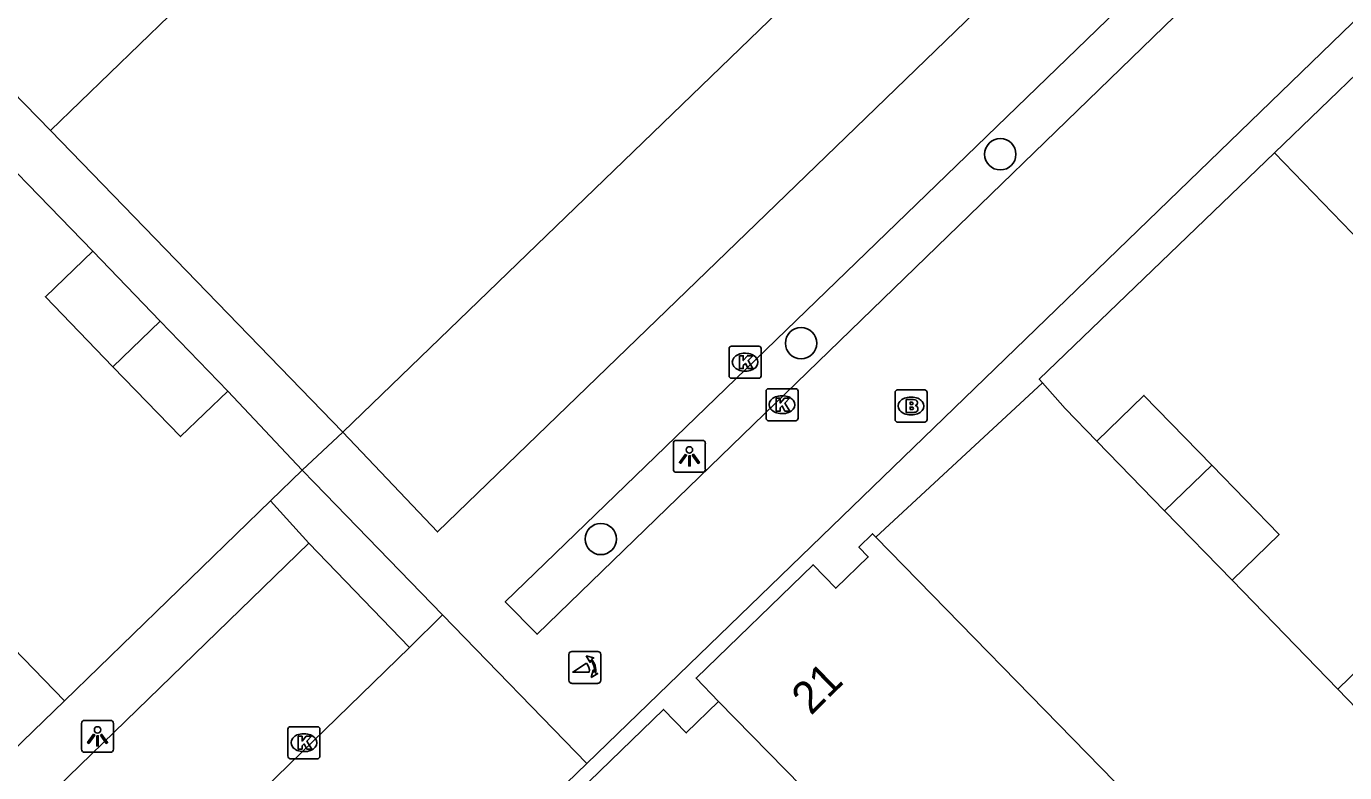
# Model space of a CAD drawing. Extents: x 157466 to 158888, y 383063 to 384677.
# Drawn here: x 158319.84 to 158361.01, y 383963.09 to 383986.4 of the extents above; entities that cross this region are included whole.
import ezdxf

# ---------------------------------------------------------------- set-up
doc = ezdxf.new("R2010")
doc.units = 0
for name, color, linetype in [('IMGEO_Boom', 7, 'Continuous'), ('IMGEO_Brandkraan', 7, 'Continuous'), ('IMGEO_Groenvoorziening', 7, 'Continuous'), ('IMGEO_Haag', 7, 'Continuous'), ('IMGEO_Hek', 7, 'Continuous'), ('IMGEO_Kolk', 7, 'Continuous'), ('IMGEO_Lichtpunt', 7, 'Continuous'), ('IMGEO_Muur', 7, 'Continuous'), ('IMGEO_Pand', 7, 'Continuous'), ('IMGEO_Pand_nummerreeks', 7, 'Continuous'), ('IMGEO_Parkeervlak_open', 7, 'Continuous'), ('IMGEO_Poller', 7, 'Continuous'), ('IMGEO_Rijbaan_lokaal_open', 7, 'Continuous'), ('IMGEO_Voetpad_open', 7, 'Continuous')]:
    doc.layers.add(name, color=color, linetype=linetype)

msp = doc.modelspace()

# ---------------------------------------------------------------- linework, layer by layer
at = {"layer": 'IMGEO_Boom'}
for centre in [(158350.256, 383982.406), (158344.033, 383976.504), (158337.779, 383970.387)]:
    msp.add_circle(centre, 0.489, dxfattribs=at)
at = {"layer": 'IMGEO_Brandkraan'}
for p, q in [((158346.967, 383974.116), (158346.967, 383974.968)), ((158347.042, 383975.042), (158347.894, 383975.042)), ((158347.455, 383974.822), (158347.48, 383974.822)), ((158347.968, 383974.968), (158347.968, 383974.116)), ((158347.894, 383974.042), (158347.042, 383974.042)), ((158347.478, 383974.262), (158347.453, 383974.262))]:
    msp.add_line(p, q, dxfattribs=at)
for points in [[(158346.967, 383974.116), (158346.967, 383974.968)], [(158347.042, 383975.042), (158347.894, 383975.042)], [(158347.315, 383974.742), (158347.315, 383974.342), (158347.528, 383974.342)], [(158347.546, 383974.742), (158347.315, 383974.742)], [(158347.968, 383974.968), (158347.968, 383974.116)], [(158347.494, 383974.661), (158347.44, 383974.661), (158347.44, 383974.585)], [(158347.44, 383974.585), (158347.493, 383974.585)], [(158347.502, 383974.509), (158347.44, 383974.509), (158347.44, 383974.428)], [(158347.44, 383974.428), (158347.502, 383974.428)], [(158347.894, 383974.042), (158347.042, 383974.042)]]:
    msp.add_lwpolyline(points, dxfattribs=at)
for centre, radius, start, end in [((158347.044, 383974.966), 0.0765, 91.552, 178.448), ((158347.044, 383974.966), 0.0765, 91.552, 178.448), ((158347.55, 383974.597), 0.145, 59.4692, 91.5367), ((158347.575, 383974.644), 0.0922, 285.5137, 58.1501), ((158347.892, 383974.966), 0.0765, 1.552, 88.448), ((158347.892, 383974.966), 0.0765, 1.552, 88.448), ((158347.495, 383974.623), 0.0379, 267.8285, 90.9355), ((158347.503, 383974.468), 0.0404, 269.8759, 90.5077), ((158347.534, 383974.593), 0.251, 268.6676, 293.5347), ((158347.58, 383974.452), 0.105, 301.3115, 78.989), ((158347.044, 383974.118), 0.0765, 181.552, 268.448), ((158347.044, 383974.118), 0.0765, 181.552, 268.448), ((158347.892, 383974.118), 0.0765, 271.552, 358.448), ((158347.892, 383974.118), 0.0765, 271.552, 358.448)]:
    msp.add_arc(centre, radius, start, end, dxfattribs=at)
for centre, major_axis, ratio, start_param, end_param in [((158347.454, 383974.542), (-0.387, 0.002), 0.722429, 4.712389, 7.853982), ((158347.479, 383974.542), (-0.39, 0.002), 0.717154, 1.570796, 4.712389)]:
    msp.add_ellipse(centre, major_axis=major_axis, ratio=ratio, start_param=start_param, end_param=end_param, dxfattribs=at)
at = {"layer": 'IMGEO_Groenvoorziening'}
msp.add_lwpolyline([(158321.026, 383965.327), (158327.459, 383971.579)], dxfattribs=at)
at = {"layer": 'IMGEO_Haag'}
for points in [[(158327.459, 383971.579), (158328.456, 383972.541)], [(158328.661, 383970.258), (158327.459, 383971.579)]]:
    msp.add_lwpolyline(points, dxfattribs=at)
at = {"layer": 'IMGEO_Hek'}
for points in [[(158351.573, 383975.264), (158346.369, 383970.446)], [(158353.272, 383973.447), (158352.283, 383974.466)], [(158328.456, 383972.541), (158329.719, 383973.72)], [(158328.84, 383972.145), (158328.456, 383972.541)], [(158360.796, 383965.697), (158357.494, 383969.098)]]:
    msp.add_lwpolyline(points, dxfattribs=at)
at = {"layer": 'IMGEO_Kolk'}
for p, q in [((158341.785, 383975.484), (158341.785, 383976.336)), ((158341.86, 383976.41), (158342.712, 383976.41)), ((158342.786, 383976.336), (158342.786, 383975.484)), ((158342.273, 383976.19), (158342.298, 383976.19)), ((158342.296, 383975.63), (158342.271, 383975.63)), ((158342.712, 383975.41), (158341.86, 383975.41)), ((158342.938, 383974.157), (158342.938, 383975.009)), ((158343.013, 383975.083), (158343.865, 383975.083)), ((158343.426, 383974.863), (158343.451, 383974.863)), ((158343.939, 383975.009), (158343.939, 383974.157)), ((158343.449, 383974.303), (158343.424, 383974.303)), ((158343.865, 383974.083), (158343.013, 383974.083)), ((158328.006, 383963.598), (158328.006, 383964.45)), ((158328.081, 383964.524), (158328.933, 383964.524)), ((158329.007, 383964.45), (158329.007, 383963.598)), ((158328.494, 383964.304), (158328.519, 383964.304)), ((158328.517, 383963.744), (158328.492, 383963.744)), ((158328.933, 383963.524), (158328.081, 383963.524))]:
    msp.add_line(p, q, dxfattribs=at)
for points in [[(158341.785, 383975.484), (158341.785, 383976.336)], [(158341.86, 383976.41), (158342.712, 383976.41)], [(158342.786, 383976.336), (158342.786, 383975.484)], [(158342.106, 383976.11), (158342.229, 383976.11), (158342.229, 383975.959), (158342.359, 383976.11), (158342.523, 383976.11), (158342.377, 383975.959), (158342.53, 383975.71), (158342.378, 383975.71), (158342.293, 383975.874), (158342.229, 383975.807), (158342.229, 383975.71), (158342.106, 383975.71), (158342.106, 383976.11)], [(158342.712, 383975.41), (158341.86, 383975.41)], [(158342.938, 383974.157), (158342.938, 383975.009)], [(158343.013, 383975.083), (158343.865, 383975.083)], [(158343.259, 383974.783), (158343.382, 383974.783), (158343.382, 383974.632), (158343.512, 383974.783), (158343.676, 383974.783), (158343.53, 383974.632), (158343.683, 383974.383), (158343.531, 383974.383), (158343.446, 383974.547), (158343.382, 383974.48), (158343.382, 383974.383), (158343.259, 383974.383), (158343.259, 383974.783)], [(158343.939, 383975.009), (158343.939, 383974.157)], [(158343.865, 383974.083), (158343.013, 383974.083)], [(158328.006, 383963.598), (158328.006, 383964.45)], [(158328.081, 383964.524), (158328.933, 383964.524)], [(158329.007, 383964.45), (158329.007, 383963.598)], [(158328.327, 383964.224), (158328.45, 383964.224), (158328.45, 383964.073), (158328.58, 383964.224), (158328.744, 383964.224), (158328.598, 383964.073), (158328.751, 383963.824), (158328.599, 383963.824), (158328.514, 383963.988), (158328.45, 383963.921), (158328.45, 383963.824), (158328.327, 383963.824), (158328.327, 383964.224)], [(158328.933, 383963.524), (158328.081, 383963.524)]]:
    msp.add_lwpolyline(points, dxfattribs=at)
for centre, start, end in [((158341.862, 383976.334), 91.552, 178.448), ((158341.862, 383976.334), 91.552, 178.448), ((158342.71, 383976.334), 1.552, 88.448), ((158342.71, 383976.334), 1.552, 88.448), ((158341.862, 383975.486), 181.552, 268.448), ((158341.862, 383975.486), 181.552, 268.448), ((158342.71, 383975.486), 271.552, 358.448), ((158342.71, 383975.486), 271.552, 358.448), ((158343.015, 383975.007), 91.552, 178.448), ((158343.015, 383975.007), 91.552, 178.448), ((158343.863, 383975.007), 1.552, 88.448), ((158343.863, 383975.007), 1.552, 88.448), ((158343.015, 383974.159), 181.552, 268.448), ((158343.015, 383974.159), 181.552, 268.448), ((158343.863, 383974.159), 271.552, 358.448), ((158343.863, 383974.159), 271.552, 358.448), ((158328.083, 383964.448), 91.552, 178.448), ((158328.083, 383964.448), 91.552, 178.448), ((158328.931, 383964.448), 1.552, 88.448), ((158328.931, 383964.448), 1.552, 88.448), ((158328.083, 383963.6), 181.552, 268.448), ((158328.083, 383963.6), 181.552, 268.448), ((158328.931, 383963.6), 271.552, 358.448), ((158328.931, 383963.6), 271.552, 358.448)]:
    msp.add_arc(centre, 0.0765, start, end, dxfattribs=at)
for centre, major_axis, ratio, start_param, end_param in [((158342.272, 383975.91), (-0.387, 0.002), 0.722429, 4.712389, 7.853982), ((158342.297, 383975.91), (-0.39, 0.002), 0.717154, 1.570796, 4.712389), ((158343.425, 383974.583), (-0.387, 0.002), 0.722429, 4.712389, 7.853982), ((158343.45, 383974.583), (-0.39, 0.002), 0.717154, 1.570796, 4.712389), ((158328.493, 383964.024), (-0.387, 0.002), 0.722429, 4.712389, 7.853982), ((158328.518, 383964.024), (-0.39, 0.002), 0.717154, 1.570796, 4.712389)]:
    msp.add_ellipse(centre, major_axis=major_axis, ratio=ratio, start_param=start_param, end_param=end_param, dxfattribs=at)
at = {"layer": 'IMGEO_Lichtpunt'}
for p, q in [((158340.949, 383973.469), (158340.141, 383973.469)), ((158340.949, 383973.469), (158340.141, 383973.469)), ((158340.047, 383973.374), (158340.047, 383972.567)), ((158340.047, 383973.374), (158340.047, 383972.567)), ((158341.043, 383972.567), (158341.043, 383973.374)), ((158341.043, 383972.567), (158341.043, 383973.374)), ((158340.141, 383972.473), (158340.949, 383972.473)), ((158340.141, 383972.473), (158340.949, 383972.473)), ((158321.563, 383964.627), (158321.563, 383963.82)), ((158321.563, 383964.627), (158321.563, 383963.82)), ((158322.465, 383964.722), (158321.657, 383964.722)), ((158322.465, 383964.722), (158321.657, 383964.722)), ((158322.559, 383963.82), (158322.559, 383964.627)), ((158322.559, 383963.82), (158322.559, 383964.627)), ((158321.657, 383963.726), (158322.465, 383963.726)), ((158321.657, 383963.726), (158322.465, 383963.726))]:
    msp.add_line(p, q, dxfattribs=at)
for points in [[(158340.421, 383973.038), (158340.46, 383973.01), (158340.272, 383972.748), (158340.234, 383972.775), (158340.421, 383973.038)], [(158340.633, 383973.01), (158340.671, 383973.037), (158340.858, 383972.775), (158340.819, 383972.747), (158340.633, 383973.01)], [(158340.523, 383972.99), (158340.57, 383972.99), (158340.57, 383972.668), (158340.523, 383972.668), (158340.523, 383972.99)], [(158321.937, 383964.291), (158321.976, 383964.263), (158321.788, 383964.001), (158321.75, 383964.028), (158321.937, 383964.291)], [(158322.039, 383964.243), (158322.086, 383964.243), (158322.086, 383963.921), (158322.039, 383963.921), (158322.039, 383964.243)], [(158322.149, 383964.263), (158322.187, 383964.29), (158322.374, 383964.028), (158322.335, 383964), (158322.149, 383964.263)]]:
    msp.add_lwpolyline(points, dxfattribs=at)
for centre in [(158340.546, 383973.172), (158322.062, 383964.425)]:
    msp.add_circle(centre, 0.0994, dxfattribs=at)
for centre, start, end in [((158340.141, 383973.374), 90, 180), ((158340.141, 383973.374), 90, 180), ((158340.949, 383973.374), 0, 90), ((158340.949, 383973.374), 0, 90), ((158340.141, 383972.567), 180, 270), ((158340.141, 383972.567), 180, 270), ((158340.949, 383972.567), 270, 0), ((158340.949, 383972.567), 270, 360), ((158321.657, 383964.627), 90, 180), ((158321.657, 383964.627), 90, 180), ((158322.465, 383964.627), 0, 90), ((158322.465, 383964.627), 0, 90), ((158321.657, 383963.82), 180, 270), ((158321.657, 383963.82), 180, 270), ((158322.465, 383963.82), 270, 0), ((158322.465, 383963.82), 270, 360)]:
    msp.add_arc(centre, 0.0946, start, end, dxfattribs=at)
at = {"layer": 'IMGEO_Muur'}
for points in [[(158351.573, 383975.264), (158351.473, 383975.376), (158358.818, 383982.448)], [(158352.283, 383974.466), (158351.573, 383975.264)], [(158326.127, 383975.01), (158328.456, 383972.541)], [(158328.456, 383972.541), (158327.459, 383971.579)], [(158327.459, 383971.579), (158321.026, 383965.327)]]:
    msp.add_lwpolyline(points, dxfattribs=at)
at = {"layer": 'IMGEO_Pand'}
for points in [[(158335.419, 383997.487), (158320.597, 383983.15)], [(158368.97, 383987.1), (158366.841, 383989.278), (158366.416, 383988.868), (158365.953, 383989.337), (158358.818, 383982.448)], [(158329.719, 383973.72), (158344.544, 383988.054)], [(158329.719, 383973.72), (158320.597, 383983.15)], [(158358.818, 383982.448), (158362.746, 383978.391)], [(158322.544, 383975.77), (158320.436, 383977.954), (158321.911, 383979.377)], [(158324.019, 383977.194), (158321.911, 383979.377)], [(158324.019, 383977.194), (158322.544, 383975.77)], [(158326.127, 383975.01), (158324.019, 383977.194)], [(158326.127, 383975.01), (158324.652, 383973.587), (158322.544, 383975.77)], [(158356.858, 383972.696), (158354.743, 383974.875), (158353.272, 383973.447)], [(158355.383, 383971.272), (158353.272, 383973.447)], [(158355.383, 383971.272), (158356.858, 383972.696)], [(158357.494, 383969.098), (158358.964, 383970.526), (158356.858, 383972.696)], [(158357.494, 383969.098), (158355.383, 383971.272)], [(158346.369, 383970.446), (158346.264, 383970.553), (158345.841, 383970.13), (158346.13, 383969.829), (158345.117, 383968.848), (158344.408, 383969.581), (158340.755, 383966.045), (158341.459, 383965.31)], [(158353.829, 383962.801), (158346.369, 383970.446)], [(158316.557, 383969.949), (158321.026, 383965.327)], [(158364.379, 383964.945), (158362.268, 383967.123), (158360.796, 383965.697)], [(158362.904, 383963.521), (158360.796, 383965.697)], [(158314.173, 383958.698), (158321.026, 383965.327)], [(158341.459, 383965.31), (158340.446, 383964.329), (158339.736, 383965.062), (158336.088, 383961.529), (158336.787, 383960.79)], [(158341.459, 383965.31), (158348.743, 383957.879)]]:
    msp.add_lwpolyline(points, dxfattribs=at)
at = {"layer": 'IMGEO_Parkeervlak_open'}
for points in [[(158328.661, 383970.258), (158315.418, 383957.408)], [(158331.805, 383967.002), (158328.661, 383970.258)]]:
    msp.add_lwpolyline(points, dxfattribs=at)
at = {"layer": 'IMGEO_Poller'}
for p, q in [((158337.685, 383966.875), (158336.877, 383966.875)), ((158337.685, 383966.875), (158336.877, 383966.875)), ((158336.783, 383966.78), (158336.783, 383965.973)), ((158336.783, 383966.78), (158336.783, 383965.973)), ((158337.779, 383965.973), (158337.779, 383966.78)), ((158337.779, 383965.973), (158337.779, 383966.78)), ((158336.877, 383965.878), (158337.685, 383965.878)), ((158336.877, 383965.878), (158337.685, 383965.878))]:
    msp.add_line(p, q, dxfattribs=at)
for points in [[(158337.418, 383966.231), (158336.905, 383966.231), (158337.335, 383966.506)], [(158337.462, 383966.604), (158337.45, 383966.531), (158337.325, 383966.736)], [(158337.325, 383966.736), (158337.556, 383966.67), (158337.485, 383966.638)], [(158337.478, 383966.059), (158337.544, 383966.29), (158337.574, 383966.222)], [(158337.61, 383966.195), (158337.682, 383966.184), (158337.478, 383966.059)]]:
    msp.add_lwpolyline(points, dxfattribs=at)
for centre, radius, start, end in [((158336.877, 383966.78), 0.0946, 90, 180), ((158336.877, 383966.78), 0.0946, 90, 180), ((158337.685, 383966.78), 0.0946, 0, 90), ((158337.685, 383966.78), 0.0946, 0, 90), ((158337.09, 383966.281), 0.332, 351.3247, 42.4854), ((158337.104, 383966.291), 0.476, 351.7527, 41.1691), ((158337.104, 383966.291), 0.516, 349.3569, 42.2912), ((158336.877, 383965.973), 0.0946, 180, 270), ((158336.877, 383965.973), 0.0946, 180, 270), ((158337.685, 383965.973), 0.0946, 270, 0), ((158337.685, 383965.973), 0.0946, 270, 0)]:
    msp.add_arc(centre, radius, start, end, dxfattribs=at)
at = {"layer": 'IMGEO_Rijbaan_lokaal_open'}
for points in [[(158320.597, 383983.15), (158317.776, 383986.033)], [(158351.573, 383975.264), (158346.369, 383970.446)], [(158353.272, 383973.447), (158352.283, 383974.466), (158351.573, 383975.264)], [(158360.796, 383965.697), (158357.494, 383969.098)], [(158332.838, 383968.02), (158331.805, 383967.002)], [(158332.838, 383968.02), (158337.339, 383963.376)], [(158331.805, 383967.002), (158318.586, 383954.148)], [(158317.838, 383944.503), (158337.339, 383963.376)]]:
    msp.add_lwpolyline(points, dxfattribs=at)
at = {"layer": 'IMGEO_Voetpad_open'}
for points in [[(158363.174, 384000.104), (158332.678, 383970.606), (158329.719, 383973.72)], [(158365.829, 383996.542), (158335.787, 383967.41), (158334.794, 383968.421), (158364.866, 383997.514)], [(158337.339, 383963.376), (158366.664, 383991.758)], [(158321.911, 383979.377), (158317.521, 383983.9)], [(158351.573, 383975.264), (158351.473, 383975.376), (158358.818, 383982.448)], [(158328.456, 383972.541), (158326.127, 383975.01)], [(158329.719, 383973.72), (158328.456, 383972.541)], [(158328.456, 383972.541), (158328.84, 383972.145), (158332.838, 383968.02)]]:
    msp.add_lwpolyline(points, dxfattribs=at)

# ---------------------------------------------------------------- texts
at = {"layer": 'IMGEO_Pand_nummerreeks'}
msp.add_text('21', height=1, rotation=44.6532, dxfattribs=at).set_placement((158344.342, 383964.857))

doc.saveas('drawing.dxf')
